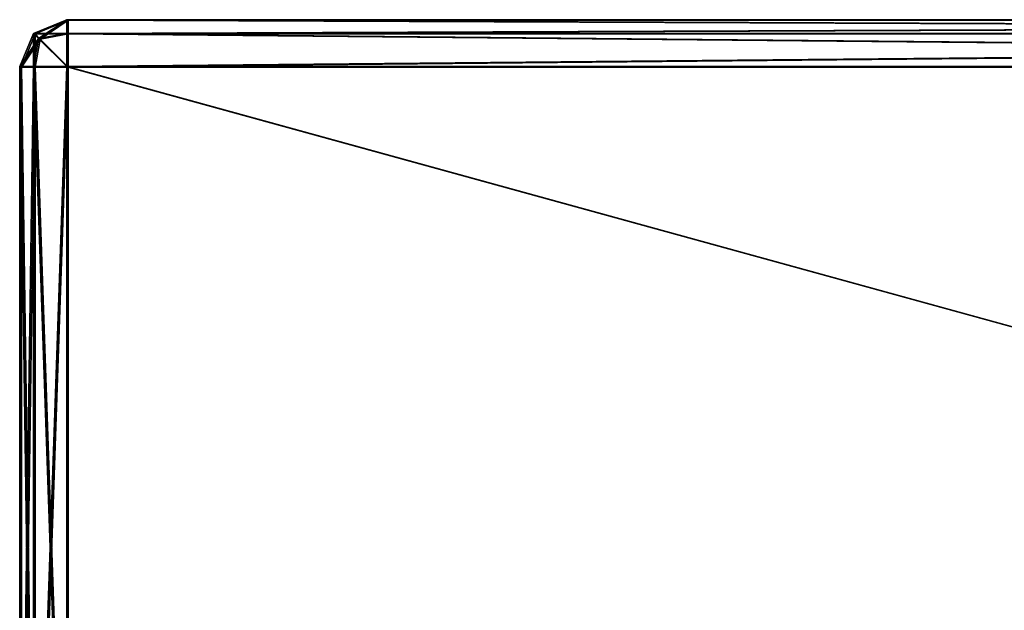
# Model space of a CAD drawing. Extents: x 0 to 48.8, y 0 to 26.9.
# Tile 432 of 656: x 24.472 to 25.128, y 2.586 to 2.978. Entities that reach past the tile are written whole.
import ezdxf

# ---------------------------------------------------------------- set-up
doc = ezdxf.new("R2010")
doc.units = 0
doc.header["$MEASUREMENT"] = 0
doc.layers.get('0').update_dxf_attribs({"linetype": 'CONTINUOUS'})
for name, color, linetype in [('DOOR_FACE_RT', 251, 'CONTINUOUS'), ('DRAWER_LOWER_FACE_1', 251, 'CONTINUOUS'), ('DRAWER_UPPER_FACE_1', 251, 'CONTINUOUS')]:
    doc.layers.add(name, color=color, linetype=linetype)

# ---------------------------------------------------------------- blocks, each defined once
blk = doc.blocks.new('T48IT100NP_TRADECAD_DXF')
at = {"layer": 'DOOR_FACE_RT', "color": 0}
for p, q in [((24.4816, 2.9693, 83.8477), (24.5037, 2.9784, 83.8477)), ((24.5037, 2.9784, 34.5161), (24.4816, 2.9693, 34.5161)), ((24.5037, 2.9784, 34.5161), (24.4816, 2.9693, 34.5161)), ((24.4816, 2.9693, 83.8477), (24.5037, 2.9784, 83.8477)), ((26.8288, 2.9784, 83.8477), (24.5037, 2.9784, 83.8477)), ((24.5037, 2.9784, 83.8477), (24.5037, 2.9784, 34.5161)), ((24.5037, 2.9784, 34.5161), (26.8288, 2.9784, 34.5161)), ((24.5037, 2.9784, 34.5161), (26.8288, 2.9784, 34.5161)), ((24.5037, 2.9784, 34.5161), (24.5037, 2.9693, 34.494)), ((24.5037, 2.9784, 83.8477), (24.5037, 2.9693, 83.8698)), ((24.5037, 2.9784, 34.5161), (24.5037, 2.9693, 34.494)), ((24.5037, 2.9784, 83.8477), (24.5037, 2.9784, 34.5161)), ((26.8288, 2.9784, 83.8477), (24.5037, 2.9784, 83.8477)), ((24.5037, 2.9784, 83.8477), (24.5037, 2.9693, 83.8698)), ((24.4724, 2.9472, 34.5161), (24.4816, 2.9693, 34.5161)), ((24.4816, 2.9693, 83.8477), (24.4724, 2.9472, 83.8477)), ((24.4816, 2.9693, 83.8477), (24.4724, 2.9472, 83.8477)), ((24.4724, 2.9472, 34.5161), (24.4816, 2.9693, 34.5161)), ((24.4816, 2.9693, 34.5161), (24.4816, 2.9693, 83.8477)), ((24.4816, 2.9693, 83.8477), (24.485, 2.9659, 83.8664)), ((24.485, 2.9659, 34.4974), (24.4816, 2.9693, 34.5161)), ((24.4816, 2.9693, 83.8477), (24.485, 2.9659, 83.8664)), ((24.485, 2.9659, 34.4974), (24.4816, 2.9693, 34.5161)), ((24.4816, 2.9693, 34.5161), (24.4816, 2.9693, 83.8477)), ((24.5037, 2.9693, 83.8698), (24.485, 2.9659, 83.8664)), ((24.5037, 2.9693, 83.8698), (24.485, 2.9659, 83.8664)), ((24.5037, 2.9693, 34.494), (24.485, 2.9659, 34.4974)), ((24.5037, 2.9693, 34.494), (24.485, 2.9659, 34.4974)), ((24.5037, 2.9693, 34.494), (26.8288, 2.9693, 34.494)), ((24.5037, 2.9472, 83.8789), (24.5037, 2.9693, 83.8698)), ((24.5037, 2.9693, 83.8698), (26.8288, 2.9693, 83.8698)), ((24.5037, 2.9472, 83.8789), (24.5037, 2.9693, 83.8698)), ((24.5037, 2.9472, 34.4848), (24.5037, 2.9693, 34.494)), ((24.5037, 2.9472, 34.4848), (24.5037, 2.9693, 34.494)), ((24.5037, 2.9693, 34.494), (26.8288, 2.9693, 34.494)), ((24.5037, 2.9693, 83.8698), (26.8288, 2.9693, 83.8698)), ((24.485, 2.9659, 83.8664), (24.4816, 2.9472, 83.8698)), ((24.4816, 2.9472, 34.494), (24.485, 2.9659, 34.4974)), ((24.485, 2.9659, 83.8664), (24.4816, 2.9472, 83.8698)), ((24.4816, 2.9472, 34.494), (24.485, 2.9659, 34.4974)), ((24.4724, 2.9472, 83.8477), (24.4724, 2.3076, 83.8477)), ((24.4724, 2.3076, 34.5161), (24.4724, 2.9472, 34.5161)), ((24.4724, 2.9472, 34.5161), (24.4724, 2.9472, 83.8477)), ((24.4724, 2.9472, 34.5161), (24.4724, 2.9472, 83.8477)), ((24.4816, 2.9472, 83.8698), (24.4724, 2.9472, 83.8477)), ((24.4724, 2.9472, 34.5161), (24.4816, 2.9472, 34.494)), ((24.4724, 2.9472, 83.8477), (24.4724, 2.3076, 83.8477)), ((24.4816, 2.9472, 83.8698), (24.4724, 2.9472, 83.8477)), ((24.4724, 2.9472, 34.5161), (24.4816, 2.9472, 34.494)), ((24.4724, 2.3076, 34.5161), (24.4724, 2.9472, 34.5161)), ((24.4816, 2.3076, 83.8698), (24.4816, 2.9472, 83.8698)), ((24.4816, 2.9472, 83.8698), (24.5037, 2.9472, 83.8789)), ((24.5037, 2.9472, 34.4848), (24.4816, 2.9472, 34.494)), ((24.4816, 2.9472, 34.494), (24.4816, 2.3076, 34.494)), ((24.4816, 2.9472, 83.8698), (24.5037, 2.9472, 83.8789)), ((24.5037, 2.9472, 34.4848), (24.4816, 2.9472, 34.494)), ((24.4816, 2.3076, 83.8698), (24.4816, 2.9472, 83.8698)), ((24.4816, 2.9472, 34.494), (24.4816, 2.3076, 34.494)), ((24.5037, 2.3076, 83.8789), (24.5037, 2.9472, 83.8789)), ((24.5037, 2.9472, 83.8789), (26.8288, 2.9472, 83.8789)), ((24.5037, 2.9472, 83.8789), (26.8288, 2.9472, 83.8789)), ((24.5037, 2.3076, 83.8789), (24.5037, 2.9472, 83.8789)), ((24.5037, 2.3076, 34.4848), (24.5037, 2.9472, 34.4848)), ((24.5037, 2.9472, 34.4848), (26.8288, 2.9472, 34.4848)), ((24.5037, 2.9472, 34.4848), (26.8288, 2.9472, 34.4848)), ((24.5037, 2.3076, 34.4848), (24.5037, 2.9472, 34.4848))]:
    blk.add_line(p, q, dxfattribs=at)
at = {"layer": 'DRAWER_LOWER_FACE_1', "color": 0}
for p, q in [((24.4826, 2.9689, 23.7304), (24.5047, 2.978, 23.7304)), ((24.5047, 2.978, 4.0406), (24.4826, 2.9689, 4.0406)), ((24.5047, 2.978, 4.0406), (24.4826, 2.9689, 4.0406)), ((24.4826, 2.9689, 23.7304), (24.5047, 2.978, 23.7304)), ((26.8298, 2.978, 23.7304), (24.5047, 2.978, 23.7304)), ((24.5047, 2.978, 23.7304), (24.5047, 2.978, 4.0406)), ((24.5047, 2.978, 4.0406), (26.8298, 2.978, 4.0406)), ((24.5047, 2.978, 4.0406), (26.8298, 2.978, 4.0406)), ((24.5047, 2.978, 4.0406), (24.5047, 2.9689, 4.0185)), ((24.5047, 2.978, 23.7304), (24.5047, 2.9689, 23.7525)), ((24.5047, 2.978, 4.0406), (24.5047, 2.9689, 4.0185)), ((24.5047, 2.978, 23.7304), (24.5047, 2.978, 4.0406)), ((26.8298, 2.978, 23.7304), (24.5047, 2.978, 23.7304)), ((24.5047, 2.978, 23.7304), (24.5047, 2.9689, 23.7525)), ((24.4735, 2.9468, 4.0406), (24.4826, 2.9689, 4.0406)), ((24.4826, 2.9689, 23.7304), (24.4735, 2.9468, 23.7304)), ((24.4826, 2.9689, 23.7304), (24.4735, 2.9468, 23.7304)), ((24.4735, 2.9468, 4.0406), (24.4826, 2.9689, 4.0406)), ((24.4826, 2.9689, 4.0406), (24.4826, 2.9689, 23.7304)), ((24.4826, 2.9689, 23.7304), (24.486, 2.9655, 23.7491)), ((24.486, 2.9655, 4.0219), (24.4826, 2.9689, 4.0406)), ((24.4826, 2.9689, 23.7304), (24.486, 2.9655, 23.7491)), ((24.486, 2.9655, 4.0219), (24.4826, 2.9689, 4.0406)), ((24.4826, 2.9689, 4.0406), (24.4826, 2.9689, 23.7304)), ((24.5047, 2.9689, 23.7525), (24.486, 2.9655, 23.7491)), ((24.5047, 2.9689, 23.7525), (24.486, 2.9655, 23.7491)), ((24.5047, 2.9689, 4.0185), (24.486, 2.9655, 4.0219)), ((24.5047, 2.9689, 4.0185), (24.486, 2.9655, 4.0219)), ((24.5047, 2.9689, 4.0185), (26.8298, 2.9689, 4.0185)), ((24.5047, 2.9468, 23.7616), (24.5047, 2.9689, 23.7525)), ((24.5047, 2.9689, 23.7525), (26.8298, 2.9689, 23.7525)), ((24.5047, 2.9468, 23.7616), (24.5047, 2.9689, 23.7525)), ((24.5047, 2.9468, 4.0094), (24.5047, 2.9689, 4.0185)), ((24.5047, 2.9468, 4.0094), (24.5047, 2.9689, 4.0185)), ((24.5047, 2.9689, 4.0185), (26.8298, 2.9689, 4.0185)), ((24.5047, 2.9689, 23.7525), (26.8298, 2.9689, 23.7525)), ((24.486, 2.9655, 23.7491), (24.4826, 2.9468, 23.7525)), ((24.4826, 2.9468, 4.0185), (24.486, 2.9655, 4.0219)), ((24.486, 2.9655, 23.7491), (24.4826, 2.9468, 23.7525)), ((24.4826, 2.9468, 4.0185), (24.486, 2.9655, 4.0219)), ((24.4735, 2.9468, 23.7304), (24.4735, 2.3076, 23.7304)), ((24.4735, 2.3076, 4.0406), (24.4735, 2.9468, 4.0406)), ((24.4735, 2.9468, 4.0406), (24.4735, 2.9468, 23.7304)), ((24.4735, 2.9468, 4.0406), (24.4735, 2.9468, 23.7304)), ((24.4826, 2.9468, 23.7525), (24.4735, 2.9468, 23.7304)), ((24.4735, 2.9468, 4.0406), (24.4826, 2.9468, 4.0185)), ((24.4735, 2.9468, 23.7304), (24.4735, 2.3076, 23.7304)), ((24.4826, 2.9468, 23.7525), (24.4735, 2.9468, 23.7304)), ((24.4735, 2.9468, 4.0406), (24.4826, 2.9468, 4.0185)), ((24.4735, 2.3076, 4.0406), (24.4735, 2.9468, 4.0406)), ((24.4826, 2.3076, 23.7525), (24.4826, 2.9468, 23.7525)), ((24.4826, 2.9468, 23.7525), (24.5047, 2.9468, 23.7616)), ((24.5047, 2.9468, 4.0094), (24.4826, 2.9468, 4.0185)), ((24.4826, 2.9468, 4.0185), (24.4826, 2.3076, 4.0185)), ((24.4826, 2.9468, 23.7525), (24.5047, 2.9468, 23.7616)), ((24.5047, 2.9468, 4.0094), (24.4826, 2.9468, 4.0185)), ((24.4826, 2.3076, 23.7525), (24.4826, 2.9468, 23.7525)), ((24.4826, 2.9468, 4.0185), (24.4826, 2.3076, 4.0185)), ((24.5047, 2.3076, 23.7616), (24.5047, 2.9468, 23.7616)), ((24.5047, 2.9468, 23.7616), (26.8298, 2.9468, 23.7616)), ((24.5047, 2.9468, 23.7616), (26.8298, 2.9468, 23.7616)), ((24.5047, 2.3076, 23.7616), (24.5047, 2.9468, 23.7616)), ((24.5047, 2.3076, 4.0094), (24.5047, 2.9468, 4.0094)), ((24.5047, 2.9468, 4.0094), (26.8298, 2.9468, 4.0094)), ((24.5047, 2.9468, 4.0094), (26.8298, 2.9468, 4.0094)), ((24.5047, 2.3076, 4.0094), (24.5047, 2.9468, 4.0094))]:
    blk.add_line(p, q, dxfattribs=at)
at = {"layer": 'DRAWER_UPPER_FACE_1', "color": 0}
for p, q in [((24.4826, 2.9689, 34.3198), (24.5047, 2.978, 34.3198)), ((24.5047, 2.978, 23.9417), (24.4826, 2.9689, 23.9417)), ((24.5047, 2.978, 23.9417), (24.4826, 2.9689, 23.9417)), ((24.4826, 2.9689, 34.3198), (24.5047, 2.978, 34.3198)), ((26.8298, 2.978, 34.3198), (24.5047, 2.978, 34.3198)), ((24.5047, 2.978, 34.3198), (24.5047, 2.978, 23.9417)), ((24.5047, 2.978, 23.9417), (26.8298, 2.978, 23.9417)), ((24.5047, 2.978, 23.9417), (26.8298, 2.978, 23.9417)), ((24.5047, 2.978, 23.9417), (24.5047, 2.9689, 23.9196)), ((24.5047, 2.978, 34.3198), (24.5047, 2.9689, 34.3419)), ((24.5047, 2.978, 23.9417), (24.5047, 2.9689, 23.9196)), ((24.5047, 2.978, 34.3198), (24.5047, 2.978, 23.9417)), ((26.8298, 2.978, 34.3198), (24.5047, 2.978, 34.3198)), ((24.5047, 2.978, 34.3198), (24.5047, 2.9689, 34.3419)), ((24.4735, 2.9468, 23.9417), (24.4826, 2.9689, 23.9417)), ((24.4826, 2.9689, 34.3198), (24.4735, 2.9468, 34.3198)), ((24.4826, 2.9689, 34.3198), (24.4735, 2.9468, 34.3198)), ((24.4735, 2.9468, 23.9417), (24.4826, 2.9689, 23.9417)), ((24.4826, 2.9689, 23.9417), (24.4826, 2.9689, 34.3198)), ((24.4826, 2.9689, 34.3198), (24.486, 2.9655, 34.3385)), ((24.486, 2.9655, 23.9229), (24.4826, 2.9689, 23.9417)), ((24.4826, 2.9689, 34.3198), (24.486, 2.9655, 34.3385)), ((24.486, 2.9655, 23.9229), (24.4826, 2.9689, 23.9417)), ((24.4826, 2.9689, 23.9417), (24.4826, 2.9689, 34.3198)), ((24.5047, 2.9689, 34.3419), (24.486, 2.9655, 34.3385)), ((24.5047, 2.9689, 34.3419), (24.486, 2.9655, 34.3385)), ((24.5047, 2.9689, 23.9196), (24.486, 2.9655, 23.9229)), ((24.5047, 2.9689, 23.9196), (24.486, 2.9655, 23.9229)), ((24.5047, 2.9689, 23.9196), (26.8298, 2.9689, 23.9196)), ((24.5047, 2.9468, 34.351), (24.5047, 2.9689, 34.3419)), ((24.5047, 2.9689, 34.3419), (26.8298, 2.9689, 34.3419)), ((24.5047, 2.9468, 34.351), (24.5047, 2.9689, 34.3419)), ((24.5047, 2.9468, 23.9104), (24.5047, 2.9689, 23.9196)), ((24.5047, 2.9468, 23.9104), (24.5047, 2.9689, 23.9196)), ((24.5047, 2.9689, 23.9196), (26.8298, 2.9689, 23.9196)), ((24.5047, 2.9689, 34.3419), (26.8298, 2.9689, 34.3419)), ((24.486, 2.9655, 34.3385), (24.4826, 2.9468, 34.3419)), ((24.4826, 2.9468, 23.9196), (24.486, 2.9655, 23.9229)), ((24.486, 2.9655, 34.3385), (24.4826, 2.9468, 34.3419)), ((24.4826, 2.9468, 23.9196), (24.486, 2.9655, 23.9229)), ((24.4735, 2.9468, 34.3198), (24.4735, 2.3076, 34.3198)), ((24.4735, 2.3076, 23.9417), (24.4735, 2.9468, 23.9417)), ((24.4735, 2.9468, 23.9417), (24.4735, 2.9468, 34.3198)), ((24.4735, 2.9468, 23.9417), (24.4735, 2.9468, 34.3198)), ((24.4826, 2.9468, 34.3419), (24.4735, 2.9468, 34.3198)), ((24.4735, 2.9468, 23.9417), (24.4826, 2.9468, 23.9196)), ((24.4735, 2.9468, 34.3198), (24.4735, 2.3076, 34.3198)), ((24.4826, 2.9468, 34.3419), (24.4735, 2.9468, 34.3198)), ((24.4735, 2.9468, 23.9417), (24.4826, 2.9468, 23.9196)), ((24.4735, 2.3076, 23.9417), (24.4735, 2.9468, 23.9417)), ((24.4826, 2.3076, 34.3419), (24.4826, 2.9468, 34.3419)), ((24.4826, 2.9468, 34.3419), (24.5047, 2.9468, 34.351)), ((24.5047, 2.9468, 23.9104), (24.4826, 2.9468, 23.9196)), ((24.4826, 2.9468, 23.9196), (24.4826, 2.3076, 23.9196)), ((24.4826, 2.9468, 34.3419), (24.5047, 2.9468, 34.351)), ((24.5047, 2.9468, 23.9104), (24.4826, 2.9468, 23.9196)), ((24.4826, 2.3076, 34.3419), (24.4826, 2.9468, 34.3419)), ((24.4826, 2.9468, 23.9196), (24.4826, 2.3076, 23.9196)), ((24.5047, 2.3076, 34.351), (24.5047, 2.9468, 34.351)), ((24.5047, 2.9468, 34.351), (26.8298, 2.9468, 34.351)), ((24.5047, 2.9468, 34.351), (26.8298, 2.9468, 34.351)), ((24.5047, 2.3076, 34.351), (24.5047, 2.9468, 34.351)), ((24.5047, 2.3076, 23.9104), (24.5047, 2.9468, 23.9104)), ((24.5047, 2.9468, 23.9104), (26.8298, 2.9468, 23.9104)), ((24.5047, 2.9468, 23.9104), (26.8298, 2.9468, 23.9104)), ((24.5047, 2.3076, 23.9104), (24.5047, 2.9468, 23.9104))]:
    blk.add_line(p, q, dxfattribs=at)
at = {"layer": 'DOOR_FACE_RT', "color": 251}
mesh = blk.add_polyface(dxfattribs=at)
corners = [(24.5037, 2.9693, 83.8698), (24.4816, 2.9693, 83.8477), (24.5037, 2.9784, 83.8477), (24.485, 2.9659, 83.8664)]
mesh.append_faces([[corners[k] for k in face] for face in [(0, 1, 2), (1, 0, 3)]], dxfattribs={"vtx0": -1, "color": 251})
mesh = blk.add_polyface(dxfattribs=at)
corners = [(24.5037, 2.9784, 34.5161), (24.485, 2.9659, 34.4974), (24.5037, 2.9693, 34.494), (24.4816, 2.9693, 34.5161)]
mesh.append_faces([[corners[k] for k in face] for face in [(0, 1, 2), (1, 0, 3)]], dxfattribs={"vtx0": -1, "color": 251})
mesh = blk.add_polyface(dxfattribs=at)
corners = [(24.5037, 2.9784, 83.8477), (24.4816, 2.9693, 34.5161), (24.5037, 2.9784, 34.5161), (24.4816, 2.9693, 83.8477)]
mesh.append_faces([[corners[k] for k in face] for face in [(0, 1, 2), (1, 0, 3)]], dxfattribs={"vtx0": -1, "color": 251})
mesh = blk.add_polyface(dxfattribs=at)
corners = [(26.8347, 2.9784, 36.7847), (24.5037, 2.9784, 34.5161), (26.8288, 2.9784, 34.5161), (26.7905, 2.9784, 36.803), (26.7722, 2.9784, 36.8471), (24.5037, 2.9784, 83.8477), (26.7723, 2.9784, 81.5167), (26.7905, 2.9784, 81.5608), (26.8347, 2.9784, 81.5792), (26.8288, 2.9784, 83.8477)]
mesh.append_faces([[corners[k] for k in face] for face in [(0, 1, 2), (5, 8, 9)]], dxfattribs={"vtx0": -1, "color": 251})
mesh.append_faces([[corners[k] for k in face] for face in [(1, 4, 5)]], dxfattribs={"vtx0": -1, "vtx1": -1, "color": 251})
mesh.append_faces([[corners[k] for k in face] for face in [(1, 0, 3), (1, 3, 4), (5, 4, 6), (5, 6, 7), (5, 7, 8)]], dxfattribs={"vtx0": -1, "vtx2": -1, "color": 251})
mesh = blk.add_polyface(dxfattribs=at)
corners = [(26.8288, 2.9784, 34.5161), (24.5037, 2.9693, 34.494), (26.8288, 2.9693, 34.494), (24.5037, 2.9784, 34.5161)]
mesh.append_faces([[corners[k] for k in face] for face in [(0, 1, 2), (1, 0, 3)]], dxfattribs={"vtx0": -1, "color": 251})
mesh = blk.add_polyface(dxfattribs=at)
corners = [(26.8288, 2.9693, 83.8698), (24.5037, 2.9784, 83.8477), (26.8288, 2.9784, 83.8477), (24.5037, 2.9693, 83.8698)]
mesh.append_faces([[corners[k] for k in face] for face in [(0, 1, 2), (1, 0, 3)]], dxfattribs={"vtx0": -1, "color": 251})
mesh = blk.add_polyface(dxfattribs=at)
corners = [(24.4816, 2.9693, 34.5161), (24.4724, 2.9472, 83.8477), (24.4724, 2.9472, 34.5161), (24.4816, 2.9693, 83.8477)]
mesh.append_faces([[corners[k] for k in face] for face in [(0, 1, 2), (1, 0, 3)]], dxfattribs={"vtx0": -1, "color": 251})
mesh = blk.add_polyface(dxfattribs=at)
corners = [(24.4816, 2.9693, 83.8477), (24.4816, 2.9472, 83.8698), (24.4724, 2.9472, 83.8477), (24.485, 2.9659, 83.8664)]
mesh.append_faces([[corners[k] for k in face] for face in [(0, 1, 2), (1, 0, 3)]], dxfattribs={"vtx0": -1, "color": 251})
mesh = blk.add_polyface(dxfattribs=at)
corners = [(24.485, 2.9659, 34.4974), (24.4724, 2.9472, 34.5161), (24.4816, 2.9472, 34.494), (24.4816, 2.9693, 34.5161)]
mesh.append_faces([[corners[k] for k in face] for face in [(0, 1, 2), (1, 0, 3)]], dxfattribs={"vtx0": -1, "color": 251})
mesh = blk.add_polyface(dxfattribs=at)
corners = [(24.485, 2.9659, 83.8664), (24.5037, 2.9472, 83.8789), (24.4816, 2.9472, 83.8698), (24.5037, 2.9693, 83.8698)]
mesh.append_faces([[corners[k] for k in face] for face in [(0, 1, 2), (1, 0, 3)]], dxfattribs={"vtx0": -1, "color": 251})
mesh = blk.add_polyface(dxfattribs=at)
corners = [(24.5037, 2.9472, 34.4848), (24.485, 2.9659, 34.4974), (24.4816, 2.9472, 34.494), (24.5037, 2.9693, 34.494)]
mesh.append_faces([[corners[k] for k in face] for face in [(0, 1, 2), (1, 0, 3)]], dxfattribs={"vtx0": -1, "color": 251})
mesh = blk.add_polyface(dxfattribs=at)
corners = [(26.8288, 2.9693, 83.8698), (24.5037, 2.9472, 83.8789), (24.5037, 2.9693, 83.8698), (26.8288, 2.9472, 83.8789)]
mesh.append_faces([[corners[k] for k in face] for face in [(0, 1, 2), (1, 0, 3)]], dxfattribs={"vtx0": -1, "color": 251})
mesh = blk.add_polyface(dxfattribs=at)
corners = [(26.8288, 2.9472, 34.4848), (24.5037, 2.9693, 34.494), (24.5037, 2.9472, 34.4848), (26.8288, 2.9693, 34.494)]
mesh.append_faces([[corners[k] for k in face] for face in [(0, 1, 2), (1, 0, 3)]], dxfattribs={"vtx0": -1, "color": 251})
mesh = blk.add_polyface(dxfattribs=at)
corners = [(24.4724, 2.9472, 34.5161), (24.4724, 2.3076, 83.8477), (24.4724, 2.3076, 34.5161), (24.4724, 2.9472, 83.8477)]
mesh.append_faces([[corners[k] for k in face] for face in [(0, 1, 2), (1, 0, 3)]], dxfattribs={"vtx0": -1, "color": 251})
mesh = blk.add_polyface(dxfattribs=at)
corners = [(24.4724, 2.9472, 83.8477), (24.4816, 2.3076, 83.8698), (24.4724, 2.3076, 83.8477), (24.4816, 2.9472, 83.8698)]
mesh.append_faces([[corners[k] for k in face] for face in [(0, 1, 2), (1, 0, 3)]], dxfattribs={"vtx0": -1, "color": 251})
mesh = blk.add_polyface(dxfattribs=at)
corners = [(24.4816, 2.9472, 34.494), (24.4724, 2.3076, 34.5161), (24.4816, 2.3076, 34.494), (24.4724, 2.9472, 34.5161)]
mesh.append_faces([[corners[k] for k in face] for face in [(0, 1, 2), (1, 0, 3)]], dxfattribs={"vtx0": -1, "color": 251})
mesh = blk.add_polyface(dxfattribs=at)
corners = [(24.5037, 2.9472, 83.8789), (24.4816, 2.3076, 83.8698), (24.4816, 2.9472, 83.8698), (24.5037, 2.3076, 83.8789)]
mesh.append_faces([[corners[k] for k in face] for face in [(0, 1, 2), (1, 0, 3)]], dxfattribs={"vtx0": -1, "color": 251})
mesh = blk.add_polyface(dxfattribs=at)
corners = [(24.5037, 2.3076, 34.4848), (24.4816, 2.9472, 34.494), (24.4816, 2.3076, 34.494), (24.5037, 2.9472, 34.4848)]
mesh.append_faces([[corners[k] for k in face] for face in [(0, 1, 2), (1, 0, 3)]], dxfattribs={"vtx0": -1, "color": 251})
mesh = blk.add_polyface(dxfattribs=at)
corners = [(26.8288, 2.9472, 83.8789), (24.5037, 2.3076, 83.8789), (24.5037, 2.9472, 83.8789), (26.8288, 2.3076, 83.8789)]
mesh.append_faces([[corners[k] for k in face] for face in [(0, 1, 2), (1, 0, 3)]], dxfattribs={"vtx0": -1, "color": 251})
mesh = blk.add_polyface(dxfattribs=at)
corners = [(26.8288, 2.3076, 34.4848), (24.5037, 2.9472, 34.4848), (24.5037, 2.3076, 34.4848), (26.8288, 2.9472, 34.4848)]
mesh.append_faces([[corners[k] for k in face] for face in [(0, 1, 2), (1, 0, 3)]], dxfattribs={"vtx0": -1, "color": 251})
at = {"layer": 'DRAWER_LOWER_FACE_1', "color": 251}
mesh = blk.add_polyface(dxfattribs=at)
corners = [(24.5047, 2.9689, 23.7525), (24.4826, 2.9689, 23.7304), (24.5047, 2.978, 23.7304), (24.486, 2.9655, 23.7491)]
mesh.append_faces([[corners[k] for k in face] for face in [(0, 1, 2), (1, 0, 3)]], dxfattribs={"vtx0": -1, "color": 251})
mesh = blk.add_polyface(dxfattribs=at)
corners = [(24.5047, 2.978, 4.0406), (24.486, 2.9655, 4.0219), (24.5047, 2.9689, 4.0185), (24.4826, 2.9689, 4.0406)]
mesh.append_faces([[corners[k] for k in face] for face in [(0, 1, 2), (1, 0, 3)]], dxfattribs={"vtx0": -1, "color": 251})
mesh = blk.add_polyface(dxfattribs=at)
corners = [(24.5047, 2.978, 23.7304), (24.4826, 2.9689, 4.0406), (24.5047, 2.978, 4.0406), (24.4826, 2.9689, 23.7304)]
mesh.append_faces([[corners[k] for k in face] for face in [(0, 1, 2), (1, 0, 3)]], dxfattribs={"vtx0": -1, "color": 251})
mesh = blk.add_polyface(dxfattribs=at)
corners = [(26.8357, 2.978, 6.3092), (24.5047, 2.978, 4.0406), (26.8298, 2.978, 4.0406), (26.7915, 2.978, 6.3275), (26.7732, 2.978, 6.3716), (24.5047, 2.978, 23.7304), (26.7733, 2.978, 21.3994), (26.7916, 2.978, 21.4435), (26.8357, 2.978, 21.4619), (26.8298, 2.978, 23.7304)]
mesh.append_faces([[corners[k] for k in face] for face in [(0, 1, 2), (5, 8, 9)]], dxfattribs={"vtx0": -1, "color": 251})
mesh.append_faces([[corners[k] for k in face] for face in [(1, 4, 5)]], dxfattribs={"vtx0": -1, "vtx1": -1, "color": 251})
mesh.append_faces([[corners[k] for k in face] for face in [(1, 0, 3), (1, 3, 4), (5, 4, 6), (5, 6, 7), (5, 7, 8)]], dxfattribs={"vtx0": -1, "vtx2": -1, "color": 251})
mesh = blk.add_polyface(dxfattribs=at)
corners = [(26.8298, 2.978, 4.0406), (24.5047, 2.9689, 4.0185), (26.8298, 2.9689, 4.0185), (24.5047, 2.978, 4.0406)]
mesh.append_faces([[corners[k] for k in face] for face in [(0, 1, 2), (1, 0, 3)]], dxfattribs={"vtx0": -1, "color": 251})
mesh = blk.add_polyface(dxfattribs=at)
corners = [(26.8298, 2.9689, 23.7525), (24.5047, 2.978, 23.7304), (26.8298, 2.978, 23.7304), (24.5047, 2.9689, 23.7525)]
mesh.append_faces([[corners[k] for k in face] for face in [(0, 1, 2), (1, 0, 3)]], dxfattribs={"vtx0": -1, "color": 251})
mesh = blk.add_polyface(dxfattribs=at)
corners = [(24.4826, 2.9689, 4.0406), (24.4735, 2.9468, 23.7304), (24.4735, 2.9468, 4.0406), (24.4826, 2.9689, 23.7304)]
mesh.append_faces([[corners[k] for k in face] for face in [(0, 1, 2), (1, 0, 3)]], dxfattribs={"vtx0": -1, "color": 251})
mesh = blk.add_polyface(dxfattribs=at)
corners = [(24.4826, 2.9689, 23.7304), (24.4826, 2.9468, 23.7525), (24.4735, 2.9468, 23.7304), (24.486, 2.9655, 23.7491)]
mesh.append_faces([[corners[k] for k in face] for face in [(0, 1, 2), (1, 0, 3)]], dxfattribs={"vtx0": -1, "color": 251})
mesh = blk.add_polyface(dxfattribs=at)
corners = [(24.486, 2.9655, 4.0219), (24.4735, 2.9468, 4.0406), (24.4826, 2.9468, 4.0185), (24.4826, 2.9689, 4.0406)]
mesh.append_faces([[corners[k] for k in face] for face in [(0, 1, 2), (1, 0, 3)]], dxfattribs={"vtx0": -1, "color": 251})
mesh = blk.add_polyface(dxfattribs=at)
corners = [(24.486, 2.9655, 23.7491), (24.5047, 2.9468, 23.7616), (24.4826, 2.9468, 23.7525), (24.5047, 2.9689, 23.7525)]
mesh.append_faces([[corners[k] for k in face] for face in [(0, 1, 2), (1, 0, 3)]], dxfattribs={"vtx0": -1, "color": 251})
mesh = blk.add_polyface(dxfattribs=at)
corners = [(24.5047, 2.9468, 4.0094), (24.486, 2.9655, 4.0219), (24.4826, 2.9468, 4.0185), (24.5047, 2.9689, 4.0185)]
mesh.append_faces([[corners[k] for k in face] for face in [(0, 1, 2), (1, 0, 3)]], dxfattribs={"vtx0": -1, "color": 251})
mesh = blk.add_polyface(dxfattribs=at)
corners = [(26.8298, 2.9689, 23.7525), (24.5047, 2.9468, 23.7616), (24.5047, 2.9689, 23.7525), (26.8298, 2.9468, 23.7616)]
mesh.append_faces([[corners[k] for k in face] for face in [(0, 1, 2), (1, 0, 3)]], dxfattribs={"vtx0": -1, "color": 251})
mesh = blk.add_polyface(dxfattribs=at)
corners = [(26.8298, 2.9468, 4.0094), (24.5047, 2.9689, 4.0185), (24.5047, 2.9468, 4.0094), (26.8298, 2.9689, 4.0185)]
mesh.append_faces([[corners[k] for k in face] for face in [(0, 1, 2), (1, 0, 3)]], dxfattribs={"vtx0": -1, "color": 251})
mesh = blk.add_polyface(dxfattribs=at)
corners = [(24.4735, 2.9468, 4.0406), (24.4735, 2.3076, 23.7304), (24.4735, 2.3076, 4.0406), (24.4735, 2.9468, 23.7304)]
mesh.append_faces([[corners[k] for k in face] for face in [(0, 1, 2), (1, 0, 3)]], dxfattribs={"vtx0": -1, "color": 251})
mesh = blk.add_polyface(dxfattribs=at)
corners = [(24.4735, 2.9468, 23.7304), (24.4826, 2.3076, 23.7525), (24.4735, 2.3076, 23.7304), (24.4826, 2.9468, 23.7525)]
mesh.append_faces([[corners[k] for k in face] for face in [(0, 1, 2), (1, 0, 3)]], dxfattribs={"vtx0": -1, "color": 251})
mesh = blk.add_polyface(dxfattribs=at)
corners = [(24.4826, 2.9468, 4.0185), (24.4735, 2.3076, 4.0406), (24.4826, 2.3076, 4.0185), (24.4735, 2.9468, 4.0406)]
mesh.append_faces([[corners[k] for k in face] for face in [(0, 1, 2), (1, 0, 3)]], dxfattribs={"vtx0": -1, "color": 251})
mesh = blk.add_polyface(dxfattribs=at)
corners = [(24.5047, 2.9468, 23.7616), (24.4826, 2.3076, 23.7525), (24.4826, 2.9468, 23.7525), (24.5047, 2.3076, 23.7616)]
mesh.append_faces([[corners[k] for k in face] for face in [(0, 1, 2), (1, 0, 3)]], dxfattribs={"vtx0": -1, "color": 251})
mesh = blk.add_polyface(dxfattribs=at)
corners = [(24.5047, 2.3076, 4.0094), (24.4826, 2.9468, 4.0185), (24.4826, 2.3076, 4.0185), (24.5047, 2.9468, 4.0094)]
mesh.append_faces([[corners[k] for k in face] for face in [(0, 1, 2), (1, 0, 3)]], dxfattribs={"vtx0": -1, "color": 251})
mesh = blk.add_polyface(dxfattribs=at)
corners = [(26.8298, 2.9468, 23.7616), (24.5047, 2.3076, 23.7616), (24.5047, 2.9468, 23.7616), (26.8298, 2.3076, 23.7616)]
mesh.append_faces([[corners[k] for k in face] for face in [(0, 1, 2), (1, 0, 3)]], dxfattribs={"vtx0": -1, "color": 251})
mesh = blk.add_polyface(dxfattribs=at)
corners = [(26.8298, 2.3076, 4.0094), (24.5047, 2.9468, 4.0094), (24.5047, 2.3076, 4.0094), (26.8298, 2.9468, 4.0094)]
mesh.append_faces([[corners[k] for k in face] for face in [(0, 1, 2), (1, 0, 3)]], dxfattribs={"vtx0": -1, "color": 251})
at = {"layer": 'DRAWER_UPPER_FACE_1', "color": 251}
mesh = blk.add_polyface(dxfattribs=at)
corners = [(24.5047, 2.9689, 34.3419), (24.4826, 2.9689, 34.3198), (24.5047, 2.978, 34.3198), (24.486, 2.9655, 34.3385)]
mesh.append_faces([[corners[k] for k in face] for face in [(0, 1, 2), (1, 0, 3)]], dxfattribs={"vtx0": -1, "color": 251})
mesh = blk.add_polyface(dxfattribs=at)
corners = [(24.5047, 2.978, 23.9417), (24.486, 2.9655, 23.9229), (24.5047, 2.9689, 23.9196), (24.4826, 2.9689, 23.9417)]
mesh.append_faces([[corners[k] for k in face] for face in [(0, 1, 2), (1, 0, 3)]], dxfattribs={"vtx0": -1, "color": 251})
mesh = blk.add_polyface(dxfattribs=at)
corners = [(24.5047, 2.978, 34.3198), (24.4826, 2.9689, 23.9417), (24.5047, 2.978, 23.9417), (24.4826, 2.9689, 34.3198)]
mesh.append_faces([[corners[k] for k in face] for face in [(0, 1, 2), (1, 0, 3)]], dxfattribs={"vtx0": -1, "color": 251})
mesh = blk.add_polyface(dxfattribs=at)
corners = [(26.8357, 2.978, 26.2103), (24.5047, 2.978, 23.9417), (26.8298, 2.978, 23.9417), (26.7915, 2.978, 26.2285), (26.7732, 2.978, 26.2727), (24.5047, 2.978, 34.3198), (26.7733, 2.978, 31.9888), (26.7916, 2.978, 32.033), (26.8357, 2.978, 32.0513), (26.8298, 2.978, 34.3198)]
mesh.append_faces([[corners[k] for k in face] for face in [(0, 1, 2), (5, 8, 9)]], dxfattribs={"vtx0": -1, "color": 251})
mesh.append_faces([[corners[k] for k in face] for face in [(1, 4, 5)]], dxfattribs={"vtx0": -1, "vtx1": -1, "color": 251})
mesh.append_faces([[corners[k] for k in face] for face in [(1, 0, 3), (1, 3, 4), (5, 4, 6), (5, 6, 7), (5, 7, 8)]], dxfattribs={"vtx0": -1, "vtx2": -1, "color": 251})
mesh = blk.add_polyface(dxfattribs=at)
corners = [(26.8298, 2.978, 23.9417), (24.5047, 2.9689, 23.9196), (26.8298, 2.9689, 23.9196), (24.5047, 2.978, 23.9417)]
mesh.append_faces([[corners[k] for k in face] for face in [(0, 1, 2), (1, 0, 3)]], dxfattribs={"vtx0": -1, "color": 251})
mesh = blk.add_polyface(dxfattribs=at)
corners = [(26.8298, 2.9689, 34.3419), (24.5047, 2.978, 34.3198), (26.8298, 2.978, 34.3198), (24.5047, 2.9689, 34.3419)]
mesh.append_faces([[corners[k] for k in face] for face in [(0, 1, 2), (1, 0, 3)]], dxfattribs={"vtx0": -1, "color": 251})
mesh = blk.add_polyface(dxfattribs=at)
corners = [(24.4826, 2.9689, 23.9417), (24.4735, 2.9468, 34.3198), (24.4735, 2.9468, 23.9417), (24.4826, 2.9689, 34.3198)]
mesh.append_faces([[corners[k] for k in face] for face in [(0, 1, 2), (1, 0, 3)]], dxfattribs={"vtx0": -1, "color": 251})
mesh = blk.add_polyface(dxfattribs=at)
corners = [(24.4826, 2.9689, 34.3198), (24.4826, 2.9468, 34.3419), (24.4735, 2.9468, 34.3198), (24.486, 2.9655, 34.3385)]
mesh.append_faces([[corners[k] for k in face] for face in [(0, 1, 2), (1, 0, 3)]], dxfattribs={"vtx0": -1, "color": 251})
mesh = blk.add_polyface(dxfattribs=at)
corners = [(24.486, 2.9655, 23.9229), (24.4735, 2.9468, 23.9417), (24.4826, 2.9468, 23.9196), (24.4826, 2.9689, 23.9417)]
mesh.append_faces([[corners[k] for k in face] for face in [(0, 1, 2), (1, 0, 3)]], dxfattribs={"vtx0": -1, "color": 251})
mesh = blk.add_polyface(dxfattribs=at)
corners = [(24.486, 2.9655, 34.3385), (24.5047, 2.9468, 34.351), (24.4826, 2.9468, 34.3419), (24.5047, 2.9689, 34.3419)]
mesh.append_faces([[corners[k] for k in face] for face in [(0, 1, 2), (1, 0, 3)]], dxfattribs={"vtx0": -1, "color": 251})
mesh = blk.add_polyface(dxfattribs=at)
corners = [(24.5047, 2.9468, 23.9104), (24.486, 2.9655, 23.9229), (24.4826, 2.9468, 23.9196), (24.5047, 2.9689, 23.9196)]
mesh.append_faces([[corners[k] for k in face] for face in [(0, 1, 2), (1, 0, 3)]], dxfattribs={"vtx0": -1, "color": 251})
mesh = blk.add_polyface(dxfattribs=at)
corners = [(26.8298, 2.9689, 34.3419), (24.5047, 2.9468, 34.351), (24.5047, 2.9689, 34.3419), (26.8298, 2.9468, 34.351)]
mesh.append_faces([[corners[k] for k in face] for face in [(0, 1, 2), (1, 0, 3)]], dxfattribs={"vtx0": -1, "color": 251})
mesh = blk.add_polyface(dxfattribs=at)
corners = [(26.8298, 2.9468, 23.9104), (24.5047, 2.9689, 23.9196), (24.5047, 2.9468, 23.9104), (26.8298, 2.9689, 23.9196)]
mesh.append_faces([[corners[k] for k in face] for face in [(0, 1, 2), (1, 0, 3)]], dxfattribs={"vtx0": -1, "color": 251})
mesh = blk.add_polyface(dxfattribs=at)
corners = [(24.4735, 2.9468, 23.9417), (24.4735, 2.3076, 34.3198), (24.4735, 2.3076, 23.9417), (24.4735, 2.9468, 34.3198)]
mesh.append_faces([[corners[k] for k in face] for face in [(0, 1, 2), (1, 0, 3)]], dxfattribs={"vtx0": -1, "color": 251})
mesh = blk.add_polyface(dxfattribs=at)
corners = [(24.4735, 2.9468, 34.3198), (24.4826, 2.3076, 34.3419), (24.4735, 2.3076, 34.3198), (24.4826, 2.9468, 34.3419)]
mesh.append_faces([[corners[k] for k in face] for face in [(0, 1, 2), (1, 0, 3)]], dxfattribs={"vtx0": -1, "color": 251})
mesh = blk.add_polyface(dxfattribs=at)
corners = [(24.4826, 2.9468, 23.9196), (24.4735, 2.3076, 23.9417), (24.4826, 2.3076, 23.9196), (24.4735, 2.9468, 23.9417)]
mesh.append_faces([[corners[k] for k in face] for face in [(0, 1, 2), (1, 0, 3)]], dxfattribs={"vtx0": -1, "color": 251})
mesh = blk.add_polyface(dxfattribs=at)
corners = [(24.5047, 2.9468, 34.351), (24.4826, 2.3076, 34.3419), (24.4826, 2.9468, 34.3419), (24.5047, 2.3076, 34.351)]
mesh.append_faces([[corners[k] for k in face] for face in [(0, 1, 2), (1, 0, 3)]], dxfattribs={"vtx0": -1, "color": 251})
mesh = blk.add_polyface(dxfattribs=at)
corners = [(24.5047, 2.3076, 23.9104), (24.4826, 2.9468, 23.9196), (24.4826, 2.3076, 23.9196), (24.5047, 2.9468, 23.9104)]
mesh.append_faces([[corners[k] for k in face] for face in [(0, 1, 2), (1, 0, 3)]], dxfattribs={"vtx0": -1, "color": 251})
mesh = blk.add_polyface(dxfattribs=at)
corners = [(26.8298, 2.9468, 34.351), (24.5047, 2.3076, 34.351), (24.5047, 2.9468, 34.351), (26.8298, 2.3076, 34.351)]
mesh.append_faces([[corners[k] for k in face] for face in [(0, 1, 2), (1, 0, 3)]], dxfattribs={"vtx0": -1, "color": 251})
mesh = blk.add_polyface(dxfattribs=at)
corners = [(26.8298, 2.3076, 23.9104), (24.5047, 2.9468, 23.9104), (24.5047, 2.3076, 23.9104), (26.8298, 2.9468, 23.9104)]
mesh.append_faces([[corners[k] for k in face] for face in [(0, 1, 2), (1, 0, 3)]], dxfattribs={"vtx0": -1, "color": 251})

msp = doc.modelspace()

# ---------------------------------------------------------------- block references
at = {"color": 0}
msp.add_blockref('T48IT100NP_TRADECAD_DXF', (0, 0), dxfattribs=at)

doc.saveas('drawing.dxf')
